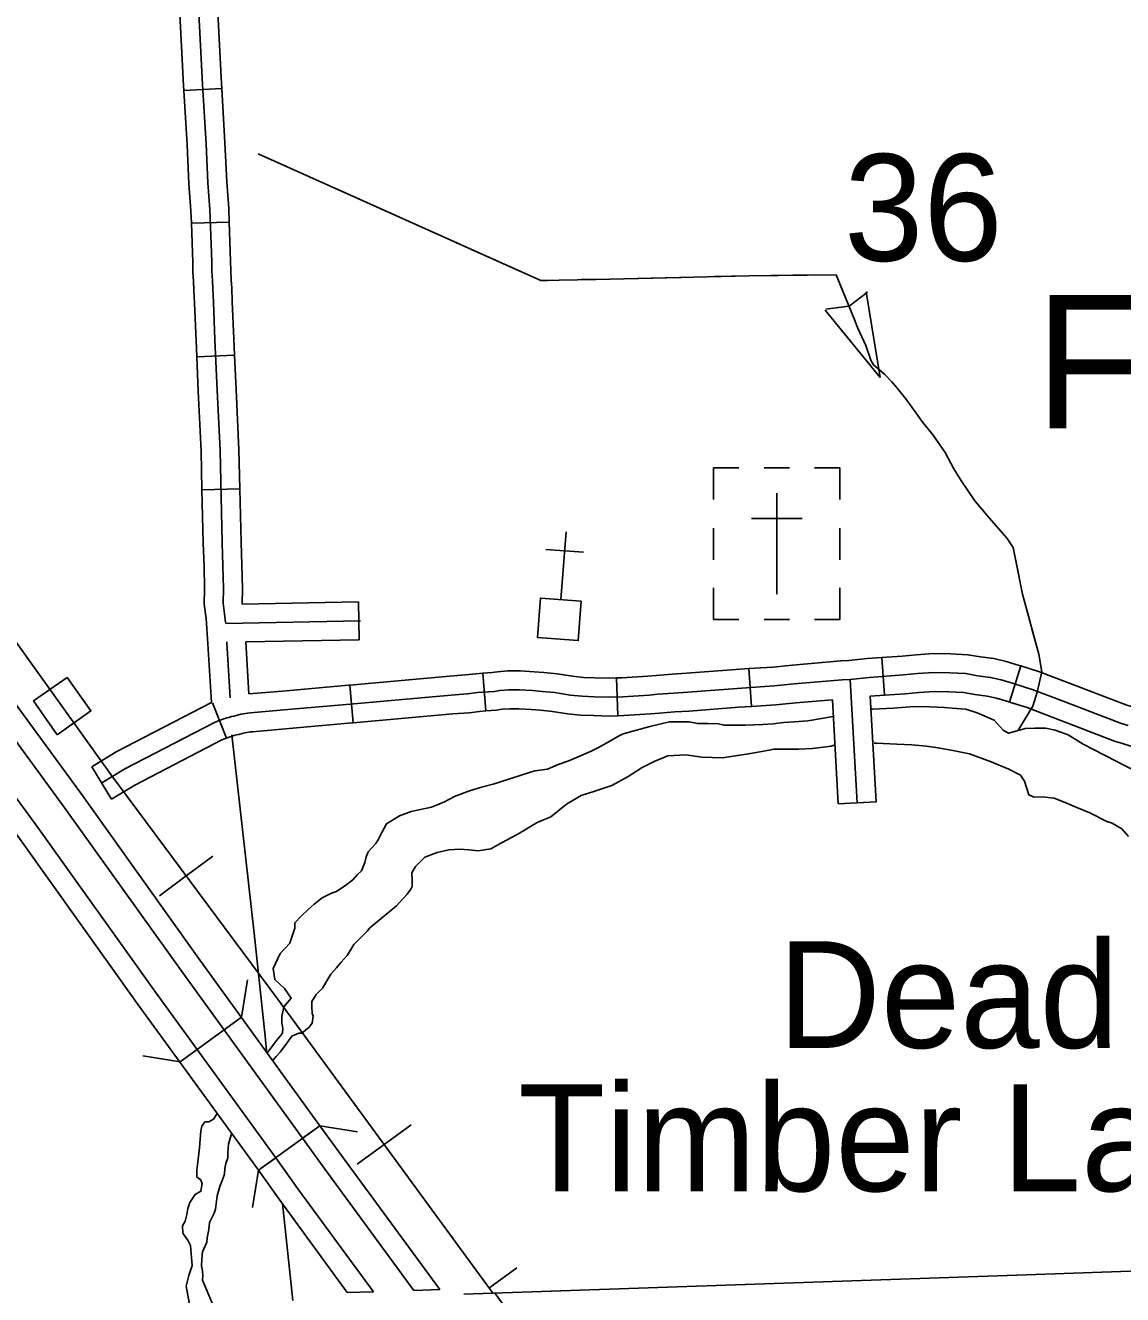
# Model space of a CAD drawing. Extents: x -117616 to 64730, y 54117 to 789866.
# Drawn here: x 62746.1 to 62833, y 55054.7 to 55155.2 of the extents above; entities that cross this region are included whole.
import ezdxf

# ---------------------------------------------------------------- set-up
doc = ezdxf.new("R2010")
doc.units = 0
for name, color, linetype in [('2', 7, 'Continuous'), ('40', 7, 'Continuous'), ('Level 19', 7, 'Continuous'), ('Level 25', 7, 'Continuous'), ('Level 32', 7, 'Continuous'), ('Level 35', 7, 'Continuous'), ('Level 36', 7, 'Continuous'), ('Level 40', 7, 'Continuous'), ('Level 42', 7, 'Continuous'), ('Level 5', 7, 'Continuous'), ('Level 57', 7, 'Continuous')]:
    doc.layers.add(name, color=color, linetype=linetype)

msp = doc.modelspace()

# ---------------------------------------------------------------- linework, layer by layer
at = {"layer": '2'}
msp.add_lwpolyline([(62876.13, 55058.05), (62825.35, 55056.27), (62780.81, 55054.74)], dxfattribs=at)
at = {"layer": '40'}
msp.add_lwpolyline([(62783.28, 55054.79), (62785.73, 55051.44), (62788.15, 55048.17), (62791.58, 55043.3), (62794.64, 55039.09), (62797.64, 55034.96), (62799.98, 55031.74), (62801.21, 55030.01), (62802.88, 55027.69), (62805.52, 55024.15), (62807.86, 55020.96), (62810.12, 55017.79), (62812.67, 55014.25), (62815.36, 55010.44), (62818.79, 55005.71), (62821.08, 55002.48), (62822.86, 55000.11), (62825.36, 54996.63), (62828.13, 54992.71)], dxfattribs=at)
msp.add_lwpolyline([(62783.28, 55054.79), (62785.73, 55051.44), (62788.15, 55048.17), (62791.58, 55043.3), (62794.64, 55039.09), (62797.64, 55034.96), (62799.98, 55031.74), (62801.21, 55030.01), (62802.88, 55027.69), (62805.52, 55024.15), (62807.86, 55020.96), (62810.12, 55017.79), (62812.67, 55014.25), (62815.36, 55010.44), (62818.79, 55005.71), (62821.08, 55002.48), (62822.86, 55000.11), (62825.36, 54996.63), (62828.13, 54992.71)], dxfattribs=at)
at = {"layer": 'Level 19'}
for p, q in [((62773.65, 55054.92), (62771.58, 55054.87)), ((62778.9, 55055.1), (62776.84, 55055.03))]:
    msp.add_line(p, q, dxfattribs=at)
for points in [[(62741.26, 55106.96), (62750.61, 55094.19), (62759.94, 55081.15), (62769.42, 55068.06)], [(62768.05, 55067.07), (62758.56, 55080.16), (62749.23, 55093.2), (62739.87, 55105.97)], [(62737.72, 55104.46), (62747.09, 55091.67), (62756.41, 55078.64), (62765.93, 55065.53)], [(62764.56, 55064.54), (62755.03, 55077.64), (62745.71, 55090.68), (62736.33, 55103.47)], [(62769.42, 55068.06), (62768.05, 55067.07)], [(62768.05, 55067.07), (62769.42, 55068.06)], [(62769.42, 55068.06), (62771.2, 55065.6), (62778.9, 55055.1)], [(62776.84, 55055.03), (62769.83, 55064.6), (62768.05, 55067.07)], [(62765.93, 55065.53), (62764.56, 55064.54)], [(62764.56, 55064.54), (62765.93, 55065.53)], [(62765.93, 55065.53), (62767.68, 55063.07), (62773.65, 55054.92)], [(62771.58, 55054.87), (62766.31, 55062.07), (62764.56, 55064.54)]]:
    msp.add_lwpolyline(points, dxfattribs=at)
at = {"layer": 'Level 32'}
for p, q in [((62761.64, 55150.17), (62758.64, 55149.99)), ((62762.24, 55139.59), (62759.24, 55139.49)), ((62762.66, 55129.05), (62759.66, 55128.93)), ((62763.08, 55118.47), (62760.08, 55118.4)), ((62772.53, 55106.53), (62772.47, 55109.53)), ((62814.11, 55102.14), (62813.9, 55105.13)), ((62782.54, 55100.89), (62782.32, 55103.88)), ((62803.58, 55101.24), (62803.38, 55104.24)), ((62824.01, 55101.59), (62824.9, 55104.46)), ((62772.05, 55099.95), (62771.78, 55102.93)), ((62792.99, 55100.51), (62792.9, 55103.51)), ((62762.03, 55098.75), (62760.9, 55101.53)), ((62752.91, 55093.92), (62751.36, 55096.48)), ((62813.45, 55093.7), (62810.45, 55093.53))]:
    msp.add_line(p, q, dxfattribs=at)
for points in [[(62758.64, 55149.99), (62758.62, 55150.4), (62758.27, 55157.07), (62758.15, 55159.82), (62758.13, 55160.59)], [(62761.64, 55150.17), (62761.62, 55150.56), (62761.27, 55157.21), (62761.15, 55159.93), (62761.13, 55160.68)], [(62761.94, 55107.89), (62761.89, 55108.37), (62761.76, 55109.43), (62761.78, 55110.57), (62761.74, 55112.38), (62761.68, 55114.21), (62761.51, 55121.5), (62761.28, 55126.28), (62761.11, 55130.27), (62760.98, 55133.24), (62760.93, 55134.29), (62760.9, 55134.95), (62760.86, 55135.69), (62760.85, 55136.46), (62760.7, 55140.57), (62760.54, 55142.69), (62760.4, 55145.77), (62760.12, 55150.48), (62759.77, 55157.14)], [(62759.24, 55139.49), (62759.2, 55140.48), (62759.05, 55142.6), (62758.9, 55145.69), (62758.64, 55149.99)], [(62762.24, 55139.59), (62762.2, 55140.65), (62762.04, 55142.78), (62761.9, 55145.85), (62761.64, 55150.17)], [(62759.66, 55128.93), (62759.61, 55130.21), (62759.49, 55133.17), (62759.43, 55134.21), (62759.4, 55134.89), (62759.36, 55135.64), (62759.35, 55136.41), (62759.24, 55139.49)], [(62762.66, 55129.05), (62762.61, 55130.34), (62762.48, 55133.31), (62762.43, 55134.36), (62762.39, 55135.02), (62762.36, 55135.74), (62762.35, 55136.5), (62762.24, 55139.59)], [(62760.08, 55118.4), (62760.01, 55121.44), (62759.78, 55126.21), (62759.66, 55128.93)], [(62763.08, 55118.47), (62763, 55121.55), (62762.78, 55126.34), (62762.66, 55129.05)], [(62760.55, 55106.2), (62760.4, 55108.2), (62760.26, 55109.34), (62760.28, 55110.56), (62760.24, 55112.34), (62760.18, 55114.16), (62760.08, 55118.4)], [(62763.26, 55109.35), (62763.28, 55110.57), (62763.24, 55112.42), (62763.18, 55114.25), (62763.08, 55118.47)], [(62763.26, 55109.35), (62772.47, 55109.53)], [(62761.94, 55107.82), (62772.63, 55108.03)], [(62760.84, 55101.55), (62760.55, 55106.2), (62760.54, 55106.27)], [(62762.32, 55101.92), (62762.04, 55106.29), (62762.04, 55106.36)], [(62763.54, 55106.35), (62772.53, 55106.53)], [(62763.8, 55102.24), (62763.54, 55106.35)], [(62803.38, 55104.24), (62805.27, 55104.36), (62806.82, 55104.52), (62810.67, 55104.85), (62811.28, 55104.88), (62812.75, 55105.05), (62813.9, 55105.13)], [(62813.9, 55105.13), (62815.51, 55105.24), (62816.61, 55105.34), (62817.97, 55105.45), (62819.34, 55105.41), (62820.72, 55105.34), (62821.72, 55105.17), (62822.77, 55105.03), (62823.74, 55104.81), (62824.77, 55104.5), (62824.9, 55104.46)], [(62752.14, 55095.2), (62754.03, 55096.34), (62761.03, 55099.96), (62761.3, 55100.07), (62761.52, 55100.16), (62761.81, 55100.26), (62762.05, 55100.34), (62762.2, 55100.38), (62762.41, 55100.44), (62762.61, 55100.49), (62762.88, 55100.56), (62763.15, 55100.63), (62763.37, 55100.67), (62763.68, 55100.72), (62763.93, 55100.75), (62766.57, 55100.98), (62771.82, 55101.43), (62779.81, 55102.15), (62781.08, 55102.25), (62781.89, 55102.35), (62783.23, 55102.44), (62783.65, 55102.51), (62784.37, 55102.57), (62785.22, 55102.57), (62786.26, 55102.51), (62787.01, 55102.44), (62788.02, 55102.35), (62789.23, 55102.15), (62790.17, 55102.05), (62791.12, 55102.02), (62792.32, 55101.99), (62793.4, 55102.02), (62795.49, 55102.15), (62796.17, 55102.22), (62797.41, 55102.31), (62798.55, 55102.38), (62802.46, 55102.67), (62805.39, 55102.87), (62806.96, 55103.03), (62810.77, 55103.36), (62811.4, 55103.39), (62812.89, 55103.55), (62815.63, 55103.75), (62816.74, 55103.85), (62818.01, 55103.94), (62819.28, 55103.91), (62820.55, 55103.85), (62821.49, 55103.68), (62822.51, 55103.55), (62823.35, 55103.36), (62824.33, 55103.06), (62825.89, 55102.57), (62828.27, 55101.66), (62832.8, 55099.93), (62833.41, 55099.75)], [(62771.78, 55102.93), (62779.68, 55103.65), (62780.93, 55103.74), (62781.75, 55103.84), (62782.32, 55103.88)], [(62782.32, 55103.88), (62783.06, 55103.94), (62783.47, 55104), (62784.3, 55104.07), (62785.27, 55104.07), (62786.37, 55104), (62787.15, 55103.94), (62788.21, 55103.83), (62789.42, 55103.64), (62790.28, 55103.55), (62791.16, 55103.52), (62792.32, 55103.49), (62792.9, 55103.51)], [(62792.9, 55103.51), (62793.33, 55103.52), (62795.37, 55103.65), (62796.04, 55103.71), (62797.31, 55103.81), (62798.45, 55103.88), (62802.35, 55104.17), (62803.38, 55104.24)], [(62824.9, 55104.46), (62826.39, 55103.99), (62828.81, 55103.06), (62833.29, 55101.35), (62833.86, 55101.18), (62834.58, 55100.94), (62834.78, 55100.89)], [(62763.8, 55102.24), (62766.45, 55102.47), (62771.69, 55102.93), (62771.78, 55102.93)], [(62811.95, 55093.61), (62811.4, 55103.39)], [(62803.58, 55101.24), (62805.52, 55101.37), (62807.1, 55101.54), (62809.99, 55101.78)], [(62810.45, 55093.53), (62809.99, 55101.78)], [(62812.98, 55102.06), (62814.11, 55102.14)], [(62813.45, 55093.7), (62812.98, 55102.06)], [(62814.11, 55102.14), (62815.75, 55102.25), (62816.86, 55102.35), (62818.05, 55102.44), (62819.22, 55102.41), (62820.38, 55102.35), (62821.27, 55102.2), (62822.24, 55102.07), (62822.97, 55101.91), (62823.89, 55101.63), (62824.01, 55101.59)], [(62751.36, 55096.48), (62753.29, 55097.65), (62760.84, 55101.55)], [(62760.9, 55101.53), (62760.9, 55101.53)], [(62772.05, 55099.95), (62779.93, 55100.66), (62781.23, 55100.75), (62782.04, 55100.85), (62782.54, 55100.89)], [(62782.54, 55100.89), (62783.4, 55100.95), (62783.84, 55101.02), (62784.44, 55101.07), (62785.17, 55101.07), (62786.15, 55101.01), (62786.87, 55100.95), (62787.83, 55100.86), (62789.03, 55100.66), (62790.07, 55100.55), (62791.07, 55100.52), (62792.33, 55100.49), (62792.99, 55100.51)], [(62792.99, 55100.51), (62793.47, 55100.52), (62795.6, 55100.65), (62796.3, 55100.72), (62797.51, 55100.82), (62798.65, 55100.88), (62802.57, 55101.18), (62803.58, 55101.24)], [(62824.01, 55101.59), (62825.4, 55101.16), (62827.74, 55100.26), (62832.32, 55098.51), (62832.96, 55098.32), (62833.7, 55098.07), (62833.98, 55098)], [(62762.02, 55098.75), (62762.03, 55098.75), (62762.28, 55098.83), (62762.49, 55098.9), (62762.61, 55098.94), (62762.8, 55098.99), (62762.99, 55099.04), (62763.25, 55099.11), (62763.47, 55099.16), (62763.64, 55099.19), (62763.89, 55099.23), (62764.08, 55099.25), (62766.7, 55099.48), (62771.95, 55099.94), (62772.05, 55099.95)], [(62752.91, 55093.92), (62754.76, 55095.03), (62761.66, 55098.6), (62761.87, 55098.68), (62762.03, 55098.75)]]:
    msp.add_lwpolyline(points, dxfattribs=at)
at = {"layer": 'Level 35'}
for points in [[(62813.09, 55101.03), (62813.16, 55101.03), (62814.84, 55101.1), (62816.14, 55101.21), (62817.12, 55101.24), (62818.87, 55101.17), (62819.47, 55101.1), (62820.55, 55101.03), (62821.46, 55100.75), (62822.8, 55100.15), (62823.5, 55099.38), (62823.92, 55099.14), (62824.62, 55099.31), (62825.25, 55099.49), (62825.98, 55099.52), (62826.86, 55099.52), (62827.63, 55099.38), (62828.65, 55099), (62829.84, 55098.26), (62834.08, 55096.08)], [(62789.86, 55097.27), (62790.84, 55097.69), (62791.47, 55098.01), (62792.38, 55098.5), (62793.01, 55098.88), (62793.43, 55099.09), (62795.53, 55099.65), (62797.08, 55100.04), (62798.2, 55100.04), (62798.65, 55100.04), (62799.32, 55099.9), (62800.13, 55099.9), (62800.97, 55099.87), (62801.42, 55099.76), (62802.3, 55099.76), (62803.1, 55099.76), (62804.47, 55099.83), (62805.31, 55099.87), (62806.12, 55099.97), (62806.96, 55100.04), (62808.05, 55100.11), (62810.06, 55100.45)], [(62810.12, 55098.17), (62809.88, 55098.1), (62808.41, 55097.92), (62807.33, 55097.86), (62806.34, 55097.86), (62805.35, 55097.86), (62804.99, 55097.8), (62803.51, 55097.52), (62801.29, 55097.18), (62799.65, 55097.24), (62798.39, 55097.43), (62796.97, 55097.33), (62795.89, 55096.9), (62794.94, 55096.41), (62793.83, 55095.7), (62792.54, 55094.99), (62791.18, 55094.53), (62790.1, 55094.19), (62788.93, 55093.51), (62787.7, 55092.52), (62786.62, 55092.06), (62785.08, 55091.13), (62783.78, 55090.45), (62782.95, 55089.99), (62781.94, 55089.81), (62781.2, 55089.9)], [(62833.43, 55090.95), (62832.9, 55091.57), (62832.13, 55092), (62831.73, 55092.15), (62830.38, 55092.83), (62829.33, 55093.26), (62828.28, 55093.69), (62827.54, 55094), (62826.59, 55094.09), (62825.97, 55094.06), (62825.54, 55094.25), (62825.2, 55095.33), (62824.89, 55095.82), (62823.97, 55096.28), (62822.55, 55096.87), (62820.85, 55097.49), (62819.65, 55097.73), (62818.36, 55097.98), (62817.43, 55098.1), (62816.29, 55098.2), (62815.09, 55098.26), (62814.01, 55098.32), (62813.49, 55098.35), (62813.29, 55098.35)], [(62779.27, 55093.69), (62780.08, 55094.11), (62781.27, 55094.57), (62782.22, 55094.85), (62783.13, 55095.09), (62784.36, 55095.48), (62785.51, 55095.87), (62786.42, 55096.15), (62787.44, 55096.29), (62788.28, 55096.64), (62789.05, 55096.92), (62789.86, 55097.27)], [(62765.23, 55073.83), (62765.54, 55074.2), (62765.89, 55074.69), (62766.45, 55075.39), (62766.48, 55075.77), (62766.41, 55076.23), (62766.41, 55076.72), (62766.55, 55077.46), (62767.15, 55078.16), (62766.62, 55078.93), (62765.85, 55079.63), (62765.71, 55080.51), (62766.27, 55081.7), (62767.04, 55082.51), (62767.43, 55083.7), (62767.43, 55084.12), (62767.92, 55084.65), (62768.48, 55085.18), (62768.97, 55085.6), (62769.6, 55086.09), (62770.34, 55086.47), (62770.72, 55086.61), (62771.46, 55087.1), (62772.02, 55087.53), (62772.4, 55087.95), (62772.72, 55088.23), (62772.96, 55088.89), (62773.07, 55089.35), (62773.24, 55089.74), (62773.84, 55090.4), (62774.05, 55090.75), (62774.33, 55091.28), (62774.68, 55091.95), (62775.73, 55092.58), (62776.64, 55092.93), (62777.38, 55093.1), (62778.26, 55093.28), (62779.27, 55093.69)], [(62781.2, 55089.9), (62780.49, 55089.96), (62779.63, 55089.9), (62778.7, 55089.68), (62777.71, 55089.31), (62776.98, 55088.57), (62776.7, 55088.08), (62776.73, 55087.46), (62776.73, 55087), (62776.61, 55086.78), (62776.33, 55086.38), (62775.47, 55085.46), (62773.37, 55083.73), (62773.15, 55083.45), (62772.11, 55082.4), (62771.58, 55081.54), (62771.09, 55081.02), (62770.72, 55080.55), (62770.29, 55080.06), (62769.61, 55078.95), (62769.12, 55078.46), (62768.78, 55077.9), (62768.78, 55077.47), (62768.81, 55076.95), (62768.87, 55076.76), (62768.81, 55076.17), (62768.56, 55075.87), (62767.98, 55075.4), (62767.76, 55075.4), (62767.18, 55075.16), (62766.81, 55074.6), (62766.28, 55073.89), (62765.94, 55073.55), (62765.67, 55073.2)], [(62781.2, 55089.9), (62780.49, 55089.96), (62779.63, 55089.9), (62778.7, 55089.68), (62777.71, 55089.31), (62776.98, 55088.57), (62776.7, 55088.08), (62776.73, 55087.46), (62776.73, 55087), (62776.61, 55086.78), (62776.33, 55086.38), (62775.47, 55085.46), (62773.37, 55083.73), (62773.15, 55083.45), (62772.11, 55082.4), (62771.58, 55081.54), (62771.09, 55081.02), (62770.72, 55080.55), (62770.29, 55080.06), (62769.61, 55078.95), (62769.12, 55078.46), (62768.78, 55077.9), (62768.78, 55077.47), (62768.81, 55076.95), (62768.87, 55076.76), (62768.81, 55076.17), (62768.56, 55075.87), (62767.98, 55075.4), (62767.76, 55075.4), (62767.18, 55075.16), (62766.81, 55074.6), (62766.28, 55073.89), (62765.94, 55073.55), (62765.72, 55073.27)], [(62759.08, 55053.94), (62758.82, 55055.37), (62759.05, 55056.2), (62759.3, 55057.01), (62759.16, 55058.59), (62758.98, 55058.94), (62758.56, 55059.57), (62758.53, 55060.13), (62758.74, 55060.52), (62758.88, 55061.04), (62758.95, 55061.5), (62759.12, 55061.99), (62759.54, 55062.62), (62760, 55062.87), (62760.1, 55063.5), (62759.96, 55063.81), (62759.68, 55063.99), (62759.68, 55064.55), (62759.72, 55064.97), (62759.89, 55066.3), (62760, 55067.67), (62760.07, 55068.02), (62760.31, 55068.37), (62760.63, 55068.37), (62760.98, 55068.58), (62761.28, 55069.03)], [(62762.44, 55067.43), (62762.4, 55067.35), (62762.18, 55066.61), (62762.12, 55065.96), (62762.12, 55065.53), (62761.97, 55065.07), (62761.88, 55064.67), (62761.85, 55064.24), (62761.72, 55063.87), (62761.48, 55063.25), (62761.29, 55062.51), (62761.2, 55061.89), (62761.14, 55061.46), (62761.04, 55061.15), (62760.67, 55060.41), (62760.61, 55059.86), (62760.49, 55059.18), (62760.46, 55058.84), (62760.12, 55058.07), (62760.06, 55057.48), (62760.03, 55056.96), (62760.12, 55056.59), (62760.15, 55056.22), (62760.12, 55055.85), (62760.37, 55055.29), (62760.67, 55054.52)], [(62762.44, 55067.43), (62762.4, 55067.35), (62762.18, 55066.61), (62762.12, 55065.96), (62762.12, 55065.53), (62761.97, 55065.07), (62761.88, 55064.67), (62761.85, 55064.24), (62761.72, 55063.87), (62761.48, 55063.25), (62761.29, 55062.51), (62761.2, 55061.89), (62761.14, 55061.46), (62761.04, 55061.15), (62760.67, 55060.41), (62760.61, 55059.86), (62760.49, 55059.18), (62760.46, 55058.84), (62760.12, 55058.07), (62760.06, 55057.48), (62760.03, 55056.96), (62760.12, 55056.59), (62760.15, 55056.22), (62760.12, 55055.85), (62760.37, 55055.29), (62760.88, 55054.01)]]:
    msp.add_lwpolyline(points, dxfattribs=at)
at = {"layer": 'Level 36'}
for p, q in [((62763.21, 55076.65), (62763.68, 55079.61)), ((62763.21, 55076.65), (62763.68, 55079.61)), ((62758.35, 55073.13), (62763.21, 55076.65)), ((62758.35, 55073.13), (62763.21, 55076.65)), ((62758.35, 55073.13), (62755.39, 55073.6)), ((62758.35, 55073.13), (62755.39, 55073.6)), ((62769.42, 55068.06), (62764.56, 55064.54)), ((62769.42, 55068.06), (62764.56, 55064.54)), ((62769.42, 55068.06), (62772.39, 55067.58)), ((62769.42, 55068.06), (62772.39, 55067.58)), ((62764.56, 55064.54), (62764.09, 55061.58)), ((62764.56, 55064.54), (62764.09, 55061.58))]:
    msp.add_line(p, q, dxfattribs=at)
at = {"layer": 'Level 40'}
for p, q in [((62758.84, 55087.83), (62760.95, 55089.4)), ((62758.84, 55087.83), (62756.72, 55086.25)), ((62774.5, 55066.57), (62776.63, 55068.13)), ((62774.5, 55066.57), (62772.37, 55065.01)), ((62785.01, 55056.82), (62782.88, 55055.27))]:
    msp.add_line(p, q, dxfattribs=at)
msp.add_lwpolyline([(62694.17, 55177.97), (62721.93, 55139.13), (62738.03, 55116.55), (62752.86, 55095.87), (62766.06, 55078.11), (62783.13, 55054.78)], dxfattribs=at)
msp.add_lwpolyline([(62694.17, 55177.97), (62721.93, 55139.13), (62738.03, 55116.55), (62752.86, 55095.87), (62766.06, 55078.11), (62783.13, 55054.78)], dxfattribs=at)
msp.add_lwpolyline([(62748.61, 55099.01), (62746.73, 55101.68), (62749.4, 55103.55), (62751.28, 55100.89)], close=True, dxfattribs=at)
at = {"layer": 'Level 42'}
for p, q in [((62812.77, 55134.05), (62811.32, 55132.94)), ((62813.78, 55127.29), (62812.67, 55134.07)), ((62809.48, 55132.69), (62811.3, 55132.93)), ((62813.78, 55127.29), (62809.43, 55132.61))]:
    msp.add_line(p, q, dxfattribs=at)
for points in [[(62764.52, 55144.99), (62786.9, 55134.96), (62791.26, 55135.05), (62803.41, 55135.33), (62810.28, 55135.42), (62811.72, 55131.94), (62811.99, 55131.25), (62812.64, 55129.81), (62813.02, 55128.65), (62813.25, 55128.28), (62814.13, 55127.53), (62814.69, 55126.93), (62815.15, 55126.42), (62815.89, 55125.49), (62817.14, 55123.73), (62817.98, 55122.71), (62818.91, 55121.36), (62819.6, 55120.06), (62820.2, 55119.09), (62821.27, 55117.51), (62822.25, 55116.35), (62823.82, 55114.54), (62824.29, 55113.84), (62825.03, 55110.13), (62826.33, 55105.39), (62826.56, 55104), (62826.19, 55102.38), (62825.86, 55101.26), (62824.75, 55099.45)], [(62764.52, 55144.99), (62768.13, 55143.37)], [(62770.54, 55142.29), (62777.77, 55139.05)], [(62780.18, 55137.97), (62786.9, 55134.96), (62787.46, 55134.97)], [(62790.09, 55135.03), (62791.26, 55135.05), (62798.01, 55135.21)], [(62800.65, 55135.27), (62803.41, 55135.33), (62808.57, 55135.4)], [(62810.63, 55134.56), (62811.72, 55131.94), (62811.99, 55131.25), (62812.64, 55129.81), (62813.02, 55128.65), (62813.25, 55128.28), (62814.09, 55127.57)], [(62815.82, 55125.58), (62815.89, 55125.49), (62817.14, 55123.73), (62817.98, 55122.71), (62818.19, 55122.4)], [(62818.19, 55122.4), (62818.91, 55121.36), (62818.96, 55121.25)], [(62824.5, 55112.79), (62825.03, 55110.13), (62825.08, 55109.95)], [(62825.78, 55107.4), (62826.33, 55105.39), (62826.56, 55104), (62826.55, 55103.96)], [(62825.66, 55100.93), (62824.67, 55099.33)]]:
    msp.add_lwpolyline(points, dxfattribs=at)
at = {"layer": 'Level 5'}
for points in [[(62762.43, 55098.99), (62764.22, 55083.31), (62765.07, 55075.14), (62765.19, 55074.01)], [(62766.46, 55061.9), (62767.26, 55054.24)]]:
    msp.add_lwpolyline(points, dxfattribs=at)
at = {"layer": 'Level 57'}
for p, q in [((62806.59, 55120.13), (62804.59, 55120.13)), ((62805.58, 55118.13), (62805.58, 55110.13)), ((62803.58, 55116.13), (62807.59, 55116.13)), ((62788.91, 55115.07), (62788.5, 55109.7)), ((62800.58, 55115.36), (62800.58, 55112.86)), ((62810.58, 55114.13), (62810.58, 55115.36)), ((62805.58, 55114.13), (62805.58, 55114.13)), ((62805.58, 55114.13), (62805.58, 55114.13)), ((62810.58, 55114.13), (62810.58, 55112.86)), ((62787.3, 55113.68), (62790.29, 55113.46)), ((62804.59, 55108.13), (62806.59, 55108.13))]:
    msp.add_line(p, q, dxfattribs=at)
for points in [[(62802.58, 55120.13), (62800.58, 55120.13), (62800.58, 55117.63)], [(62808.58, 55120.13), (62810.58, 55120.13), (62810.58, 55117.63)], [(62802.58, 55108.13), (62800.58, 55108.13), (62800.58, 55110.63)], [(62810.58, 55110.63), (62810.58, 55108.13), (62808.58, 55108.13)]]:
    msp.add_lwpolyline(points, dxfattribs=at)
msp.add_lwpolyline([(62786.64, 55106.71), (62786.88, 55109.82), (62790.11, 55109.57), (62789.87, 55106.46)], close=True, dxfattribs=at)

# ---------------------------------------------------------------- texts
at = {"layer": 'Level 25'}
msp.add_text('Ford', height=10.56, dxfattribs=at).set_placement((62826.03, 55123.26))
at = {"layer": 'Level 35'}
for s, p in [('Dead', (62805.67, 55074.22)), ('Timber Lake', (62785.12, 55062.88))]:
    msp.add_text(s, height=8.448, dxfattribs=at).set_placement(p)
at = {"layer": 'Level 5'}
msp.add_text('36', height=8.448, dxfattribs=at).set_placement((62810.91, 55136.52))

doc.saveas('drawing.dxf')
